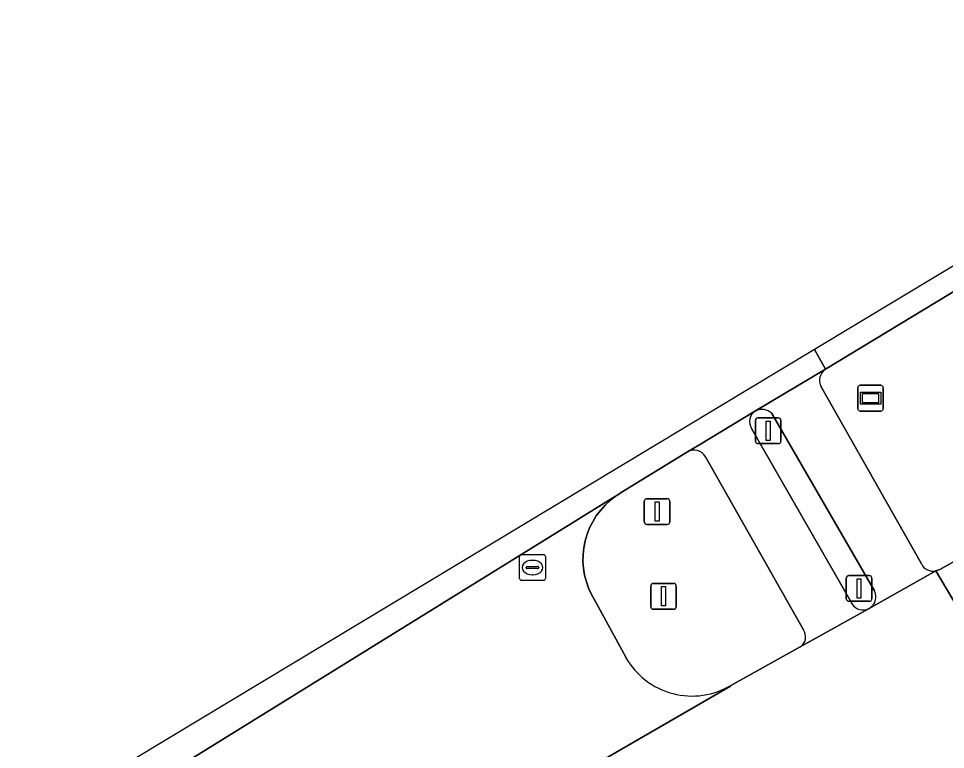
# Model space of a CAD drawing. Extents: x 158132 to 159664, y 385256 to 387218.
# Drawn here: x 158637.78 to 158673.73, y 387099.28 to 387127.65 of the extents above; entities that cross this region are included whole.
import ezdxf

# ---------------------------------------------------------------- set-up
doc = ezdxf.new("R2010")
doc.units = 0
for name, color, linetype in [('IMGEO_Berm_groen', 7, 'Continuous'), ('IMGEO_Fietspad_open', 7, 'Continuous'), ('IMGEO_Lichtmast', 7, 'Continuous'), ('IMGEO_Rijbaan_regionaal_gesloten', 7, 'Continuous'), ('IMGEO_Rioolput', 7, 'Continuous'), ('IMGEO_Verkeerseiland_open', 7, 'Continuous'), ('IMGEO_Verkeersregelinstallatiepaal', 7, 'Continuous'), ('IMGEO_Verklikker', 7, 'Continuous'), ('IMGEO_Voetpad_open', 7, 'Continuous')]:
    doc.layers.add(name, color=color, linetype=linetype)

msp = doc.modelspace()

# ---------------------------------------------------------------- linework, layer by layer
at = {"layer": 'IMGEO_Berm_groen'}
for points in [[(158690.057, 387126.746), (158669.082, 387114.041)], [(158673.359, 387106.21), (158673.512, 387106.269), (158686.157, 387113.365), (158690.057, 387126.746)], [(158668.91, 387113.36), (158672.803, 387106.489)]]:
    msp.add_lwpolyline(points, dxfattribs=at)
for centre, radius, start, end in [((158669.373, 387113.605), 0.524, 123.7102, 207.9404), ((158673.257, 387106.701), 0.501, 204.9814, 281.7237)]:
    msp.add_arc(centre, radius, start, end, dxfattribs=at)
at = {"layer": 'IMGEO_Fietspad_open'}
for points in [[(158666.361, 387112.423), (158664.163, 387111.098), (158663.722, 387110.832)], [(158670.108, 387104.93), (158666.215, 387111.74)], [(158664.422, 387110.642), (158668.222, 387103.924)], [(158668.098, 387103.262), (158668.478, 387103.474), (158670.775, 387104.757)]]:
    msp.add_lwpolyline(points, dxfattribs=at)
for centre, radius, start, end in [((158666.611, 387112.012), 0.481, 121.3501, 214.5176), ((158663.979, 387110.394), 0.508, 29.2423, 120.386), ((158670.533, 387105.197), 0.502, 212.114, 298.8052), ((158667.835, 387103.654), 0.472, 303.8338, 34.9478)]:
    msp.add_arc(centre, radius, start, end, dxfattribs=at)
at = {"layer": 'IMGEO_Lichtmast'}
for p, q in [((158662.4, 387105.726), (158663.19, 387105.726)), ((158663.19, 387105.726), (158662.4, 387105.726)), ((158662.3, 387104.826), (158662.3, 387105.626)), ((158662.3, 387105.626), (158662.3, 387104.826)), ((158663.29, 387105.626), (158663.29, 387104.826)), ((158663.29, 387104.826), (158663.29, 387105.626)), ((158663.19, 387104.726), (158662.4, 387104.726)), ((158662.4, 387104.726), (158663.19, 387104.726))]:
    msp.add_line(p, q, dxfattribs=at)
msp.add_lwpolyline([(158662.72, 387105.601), (158662.87, 387105.601), (158662.87, 387104.851), (158662.72, 387104.851), (158662.72, 387105.601)], dxfattribs=at)
for centre, start, end in [((158662.4, 387105.626), 90, 180), ((158662.4, 387105.626), 90, 180), ((158663.19, 387105.626), 0, 90), ((158663.19, 387105.626), 360, 90), ((158662.4, 387104.826), 180, 270), ((158662.4, 387104.826), 180, 270), ((158663.19, 387104.826), 270, 0), ((158663.19, 387104.826), 270, 0)]:
    msp.add_arc(centre, 0.1, start, end, dxfattribs=at)
at = {"layer": 'IMGEO_Rijbaan_regionaal_gesloten'}
for points in [[(158668.649, 387114.803), (158669.082, 387114.041), (158690.057, 387126.746), (158761.351, 387169.928), (158796.99, 387191.801), (158809.687, 387199.412), (158813.768, 387201.92), (158813.942, 387202.002), (158817.67, 387203.774), (158816.228, 387206.227), (158711.034, 387140.333)], [(158671.483, 387096.869), (158671.67, 387096.977), (158672.057, 387097.196), (158674.36, 387098.497), (158677.032, 387100.014), (158675.294, 387102.946), (158673.359, 387106.21), (158670.775, 387104.757), (158668.478, 387103.474), (158668.098, 387103.262), (158665.435, 387101.784), (158665.391, 387101.739), (158634.991, 387084.15), (158636.602, 387081.343), (158638.361, 387078.278), (158640.946, 387079.718), (158641.053, 387079.777), (158643.713, 387081.277), (158653.107, 387086.573)]]:
    msp.add_lwpolyline(points, close=True, dxfattribs=at)
for points in [[(158694.699, 387118.159), (158686.157, 387113.365), (158673.512, 387106.269), (158673.359, 387106.21), (158675.294, 387102.946), (158700.49, 387117.194), (158717.672, 387127.327), (158732.315, 387136.141), (158765.965, 387156.726), (158800.454, 387177.824), (158824.698, 387192.581)], [(158630.595, 387091.882), (158631.19, 387090.837), (158633.782, 387092.418), (158636.468, 387094.046), (158638.612, 387095.334), (158638.758, 387095.412), (158638.923, 387095.483), (158660.935, 387109.107), (158660.989, 387109.142), (158661.16, 387109.251), (158663.722, 387110.832), (158664.163, 387111.098), (158666.361, 387112.423), (158669.082, 387114.041), (158668.649, 387114.803), (158639.699, 387097.365), (158630.595, 387091.882)], [(158661.329, 387102.863), (158660.103, 387105.121), (158660.005, 387105.296), (158659.893, 387105.539), (158659.804, 387105.791), (158659.737, 387106.049), (158659.693, 387106.313), (158659.674, 387106.58), (158659.678, 387106.847), (158659.706, 387107.113), (158659.758, 387107.375), (158659.833, 387107.632), (158659.93, 387107.881), (158660.05, 387108.12), (158660.19, 387108.347), (158660.35, 387108.561), (158660.528, 387108.76), (158660.724, 387108.943), (158660.935, 387109.107), (158638.923, 387095.483)], [(158640.66, 387091.765), (158638.471, 387090.558), (158635.746, 387089.041), (158633.046, 387087.541), (158634.991, 387084.15), (158665.391, 387101.739), (158665.435, 387101.784)]]:
    msp.add_lwpolyline(points, dxfattribs=at)
msp.add_arc((158663.903, 387104.306), 2.951, 209.2741, 301.2787, dxfattribs=at)
at = {"layer": 'IMGEO_Rioolput'}
for p, q in [((158657.213, 387105.917), (158657.213, 387106.769)), ((158657.288, 387106.843), (158658.14, 387106.843)), ((158658.214, 387106.769), (158658.214, 387105.917)), ((158657.515, 387106.386), (158657.913, 387106.386)), ((158657.701, 387106.623), (158657.726, 387106.623)), ((158657.472, 387106.337), (158657.472, 387106.349)), ((158657.91, 387106.3), (158657.512, 387106.3)), ((158657.724, 387106.063), (158657.699, 387106.063)), ((158657.956, 387106.349), (158657.956, 387106.337)), ((158658.14, 387105.843), (158657.288, 387105.843))]:
    msp.add_line(p, q, dxfattribs=at)
for points in [[(158657.213, 387105.917), (158657.213, 387106.769)], [(158657.288, 387106.843), (158658.14, 387106.843)], [(158658.214, 387106.769), (158658.214, 387105.917)], [(158658.14, 387105.843), (158657.288, 387105.843)]]:
    msp.add_lwpolyline(points, dxfattribs=at)
for centre, radius, start, end in [((158657.29, 387106.767), 0.0765, 91.552, 178.448), ((158657.29, 387106.767), 0.0765, 91.552, 178.448), ((158658.138, 387106.767), 0.0765, 1.552, 88.448), ((158658.138, 387106.767), 0.0765, 1.552, 88.448), ((158657.512, 387106.346), 0.0403, 85.8775, 175.7526), ((158657.917, 387106.348), 0.0386, 1.7309, 96.639), ((158657.509, 387106.336), 0.0366, 178.938, 274.7102), ((158657.913, 387106.343), 0.043, 264.8664, 352.4533), ((158657.29, 387105.919), 0.0765, 181.552, 268.448), ((158657.29, 387105.919), 0.0765, 181.552, 268.448), ((158658.138, 387105.919), 0.0765, 271.552, 358.448), ((158658.138, 387105.919), 0.0765, 271.552, 358.448)]:
    msp.add_arc(centre, radius, start, end, dxfattribs=at)
for centre, major_axis, ratio, start_param, end_param in [((158657.7, 387106.343), (-0.387, 0.002), 0.722429, 4.712389, 7.853982), ((158657.725, 387106.343), (-0.39, 0.002), 0.717154, 1.570796, 4.712389)]:
    msp.add_ellipse(centre, major_axis=major_axis, ratio=ratio, start_param=start_param, end_param=end_param, dxfattribs=at)
at = {"layer": 'IMGEO_Verkeerseiland_open'}
for points in [[(158670.977, 387105.435), (158666.995, 387112.317)], [(158666.215, 387111.74), (158670.108, 387104.93)], [(158663.722, 387110.832), (158661.16, 387109.251), (158660.989, 387109.142), (158660.935, 387109.107), (158660.724, 387108.943), (158660.528, 387108.76), (158660.35, 387108.561), (158660.19, 387108.347), (158660.05, 387108.12), (158659.93, 387107.881), (158659.833, 387107.632), (158659.758, 387107.375), (158659.706, 387107.113), (158659.678, 387106.847), (158659.674, 387106.58), (158659.693, 387106.313), (158659.737, 387106.049), (158659.804, 387105.791), (158659.893, 387105.539), (158660.005, 387105.296), (158660.103, 387105.121), (158661.329, 387102.863)], [(158668.222, 387103.924), (158664.422, 387110.642)], [(158665.435, 387101.784), (158668.098, 387103.262)]]:
    msp.add_lwpolyline(points, dxfattribs=at)
for centre, radius, start, end in [((158666.611, 387112.012), 0.481, 121.3501, 214.5176), ((158666.608, 387111.948), 0.535, 43.5681, 117.4486), ((158663.979, 387110.394), 0.508, 29.2423, 120.386), ((158670.522, 387105.201), 0.511, 299.6517, 27.1671), ((158670.533, 387105.197), 0.502, 212.114, 298.8052), ((158667.835, 387103.654), 0.472, 303.8338, 34.9478), ((158663.903, 387104.306), 2.951, 209.2741, 301.2787)]:
    msp.add_arc(centre, radius, start, end, dxfattribs=at)
at = {"layer": 'IMGEO_Verkeersregelinstallatiepaal'}
for p, q in [((158666.46, 387112.153), (158667.25, 387112.153)), ((158667.25, 387112.153), (158666.46, 387112.153)), ((158666.36, 387111.253), (158666.36, 387112.053)), ((158666.36, 387112.053), (158666.36, 387111.253)), ((158667.35, 387112.053), (158667.35, 387111.253)), ((158667.35, 387111.253), (158667.35, 387112.053)), ((158667.25, 387111.153), (158666.46, 387111.153)), ((158666.46, 387111.153), (158667.25, 387111.153)), ((158662.052, 387108.113), (158662.052, 387108.913)), ((158662.052, 387108.913), (158662.052, 387108.113)), ((158662.152, 387109.013), (158662.942, 387109.013)), ((158662.942, 387109.013), (158662.152, 387109.013)), ((158663.042, 387108.913), (158663.042, 387108.113)), ((158663.042, 387108.113), (158663.042, 387108.913)), ((158662.942, 387108.013), (158662.152, 387108.013)), ((158662.152, 387108.013), (158662.942, 387108.013)), ((158669.985, 387106.034), (158670.775, 387106.034)), ((158670.775, 387106.034), (158669.985, 387106.034)), ((158669.885, 387105.134), (158669.885, 387105.934)), ((158669.885, 387105.934), (158669.885, 387105.134)), ((158670.875, 387105.934), (158670.875, 387105.134)), ((158670.875, 387105.134), (158670.875, 387105.934)), ((158670.775, 387105.034), (158669.985, 387105.034)), ((158669.985, 387105.034), (158670.775, 387105.034))]:
    msp.add_line(p, q, dxfattribs=at)
for points in [[(158666.78, 387112.028), (158666.93, 387112.028), (158666.93, 387111.278), (158666.78, 387111.278), (158666.78, 387112.028)], [(158662.472, 387108.888), (158662.622, 387108.888), (158662.622, 387108.138), (158662.472, 387108.138), (158662.472, 387108.888)], [(158670.305, 387105.909), (158670.455, 387105.909), (158670.455, 387105.159), (158670.305, 387105.159), (158670.305, 387105.909)]]:
    msp.add_lwpolyline(points, dxfattribs=at)
for centre, start, end in [((158666.46, 387112.053), 90, 180), ((158666.46, 387112.053), 90, 180), ((158667.25, 387112.053), 0, 90), ((158667.25, 387112.053), 360, 90), ((158666.46, 387111.253), 180, 270), ((158666.46, 387111.253), 180, 270), ((158667.25, 387111.253), 270, 0), ((158667.25, 387111.253), 270, 0), ((158662.152, 387108.913), 90, 180), ((158662.152, 387108.913), 90, 180), ((158662.942, 387108.913), 0, 90), ((158662.942, 387108.913), 360, 90), ((158662.152, 387108.113), 180, 270), ((158662.152, 387108.113), 180, 270), ((158662.942, 387108.113), 270, 0), ((158662.942, 387108.113), 270, 0), ((158669.985, 387105.934), 90, 180), ((158669.985, 387105.934), 90, 180), ((158670.775, 387105.934), 0, 90), ((158670.775, 387105.934), 360, 90), ((158669.985, 387105.134), 180, 270), ((158669.985, 387105.134), 180, 270), ((158670.775, 387105.134), 270, 0), ((158670.775, 387105.134), 270, 0)]:
    msp.add_arc(centre, 0.1, start, end, dxfattribs=at)
at = {"layer": 'IMGEO_Verklikker'}
for p, q in [((158670.331, 387112.516), (158670.331, 387113.316)), ((158670.331, 387113.316), (158670.331, 387112.516)), ((158670.431, 387113.416), (158671.221, 387113.416)), ((158671.221, 387113.416), (158670.431, 387113.416)), ((158671.321, 387113.316), (158671.321, 387112.516)), ((158671.321, 387112.516), (158671.321, 387113.316)), ((158671.221, 387112.416), (158670.431, 387112.416)), ((158670.431, 387112.416), (158671.221, 387112.416))]:
    msp.add_line(p, q, dxfattribs=at)
for points in [[(158670.432, 387113.148), (158671.22, 387113.148), (158671.22, 387112.684), (158670.432, 387112.684), (158670.432, 387113.148)], [(158670.497, 387113.083), (158670.497, 387112.749), (158671.155, 387112.749), (158671.155, 387113.083), (158670.497, 387113.083)]]:
    msp.add_lwpolyline(points, dxfattribs=at)
for centre, start, end in [((158670.431, 387113.316), 90, 180), ((158670.431, 387113.316), 90, 180), ((158671.221, 387113.316), 0, 90), ((158671.221, 387113.316), 360, 90), ((158670.431, 387112.516), 180, 270), ((158670.431, 387112.516), 180, 270), ((158671.221, 387112.516), 270, 0), ((158671.221, 387112.516), 270, 0)]:
    msp.add_arc(centre, 0.1, start, end, dxfattribs=at)
at = {"layer": 'IMGEO_Voetpad_open'}
for points in [[(158669.082, 387114.041), (158666.361, 387112.423)], [(158672.803, 387106.489), (158668.91, 387113.36)], [(158666.995, 387112.317), (158670.977, 387105.435)], [(158670.775, 387104.757), (158673.359, 387106.21)]]:
    msp.add_lwpolyline(points, dxfattribs=at)
for centre, radius, start, end in [((158669.373, 387113.605), 0.524, 123.7102, 207.9404), ((158666.608, 387111.948), 0.535, 43.5681, 117.4486), ((158673.257, 387106.701), 0.501, 204.9814, 281.7237), ((158670.522, 387105.201), 0.511, 299.6517, 27.1671)]:
    msp.add_arc(centre, radius, start, end, dxfattribs=at)

doc.saveas('drawing.dxf')
